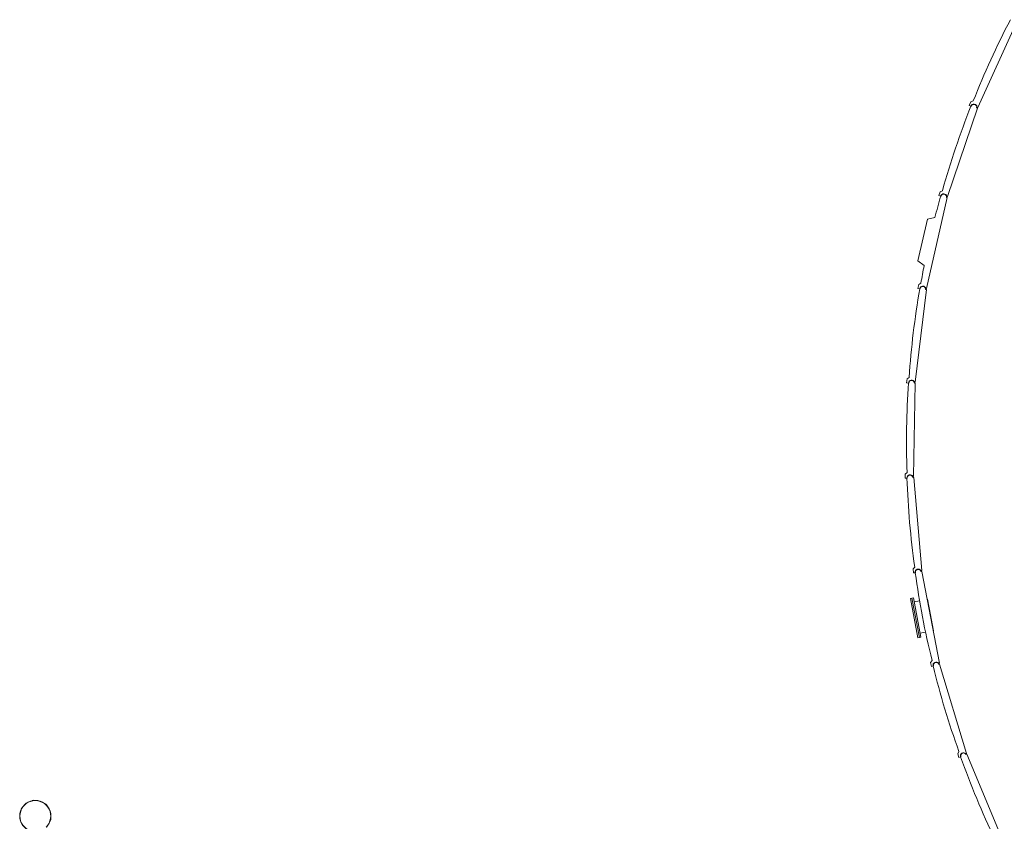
# Model space of a CAD drawing. Header units: metres. Extents: x 135583 to 135939, y 457896 to 458258.
# Tile 504 of 599: x 135596 to 135621, y 458125 to 458145. Entities that reach past the tile are written whole.
import ezdxf

# ---------------------------------------------------------------- set-up
doc = ezdxf.new("R2010")
doc.units = ezdxf.units.M
doc.layers.add('NIEUWE INSTALLATIE', color=250, linetype='Continuous', lineweight=0)

msp = doc.modelspace()

# ---------------------------------------------------------------- linework, layer by layer
at = {"layer": 'NIEUWE INSTALLATIE'}
for p, q in [((135620.391, 458143.241), (135621.375, 458145.393)), ((135619.625, 458140.977), (135620.382, 458143.218)), ((135620.22, 458143.383), (135620.178, 458143.292)), ((135620.178, 458143.292), (135620.219, 458143.273)), ((135620.279, 458143.405), (135620.22, 458143.383)), ((135620.228, 458143.27), (135620.221, 458143.273)), ((135620.382, 458143.218), (135620.361, 458143.226)), ((135620.373, 458143.25), (135620.391, 458143.241)), ((135619.095, 458138.646), (135619.618, 458140.953)), ((135619.439, 458141.1), (135619.407, 458141.005)), ((135619.407, 458141.005), (135619.45, 458140.991)), ((135619.497, 458141.128), (135619.439, 458141.1)), ((135619.46, 458140.989), (135619.452, 458140.991)), ((135619.618, 458140.953), (135619.596, 458140.958)), ((135619.606, 458140.983), (135619.625, 458140.977)), ((135619.307, 458140.45), (135619.115, 458140.408)), ((135619.115, 458140.408), (135618.876, 458139.354)), ((135618.876, 458139.354), (135619.034, 458139.232)), ((135618.898, 458138.749), (135618.876, 458138.652)), ((135618.952, 458138.783), (135618.898, 458138.749)), ((135618.808, 458136.272), (135619.091, 458138.621)), ((135618.876, 458138.652), (135618.92, 458138.642)), ((135618.93, 458138.641), (135618.922, 458138.642)), ((135619.091, 458138.621), (135619.069, 458138.624)), ((135619.076, 458138.65), (135619.095, 458138.646)), ((135618.601, 458136.355), (135618.589, 458136.256)), ((135618.589, 458136.256), (135618.634, 458136.25)), ((135618.651, 458136.394), (135618.601, 458136.355)), ((135618.644, 458136.25), (135618.636, 458136.25)), ((135618.766, 458133.882), (135618.806, 458136.248)), ((135618.806, 458136.248), (135618.784, 458136.248)), ((135618.788, 458136.275), (135618.808, 458136.272)), ((135618.552, 458133.943), (135618.551, 458133.843)), ((135618.598, 458133.987), (135618.552, 458133.943)), ((135618.551, 458133.843), (135618.596, 458133.842)), ((135618.605, 458133.843), (135618.598, 458133.843)), ((135618.767, 458133.857), (135618.745, 458133.855)), ((135618.746, 458133.882), (135618.766, 458133.882)), ((135618.971, 458131.5), (135618.767, 458133.857)), ((135618.793, 458131.587), (135618.752, 458131.539)), ((135618.752, 458131.539), (135618.76, 458131.439)), ((135618.815, 458131.445), (135618.807, 458131.443)), ((135618.951, 458131.498), (135618.971, 458131.5)), ((135618.974, 458131.475), (135618.952, 458131.471)), ((135619.419, 458129.152), (135618.974, 458131.475)), ((135618.76, 458131.439), (135618.805, 458131.443)), ((135618.723, 458130.8), (135618.686, 458130.793)), ((135618.874, 458129.795), (135618.686, 458130.793)), ((135618.76, 458130.807), (135618.723, 458130.8)), ((135618.911, 458129.802), (135618.723, 458130.8)), ((135618.911, 458129.802), (135618.723, 458130.8)), ((135618.949, 458129.81), (135618.76, 458130.807)), ((135618.918, 458130.734), (135618.779, 458130.708)), ((135619.12, 458130.772), (135619.109, 458130.77)), ((135619.12, 458130.772), (135619.196, 458130.373)), ((135619.196, 458130.373), (135619.271, 458129.973)), ((135619.262, 458129.972), (135619.271, 458129.973)), ((135618.874, 458129.795), (135618.911, 458129.802)), ((135618.911, 458129.802), (135618.949, 458129.81)), ((135618.93, 458129.909), (135619.07, 458129.935)), ((135619.233, 458129.22), (135619.197, 458129.168)), ((135619.197, 458129.168), (135619.216, 458129.069)), ((135619.216, 458129.069), (135619.26, 458129.078)), ((135619.269, 458129.081), (135619.262, 458129.079)), ((135619.399, 458129.148), (135619.419, 458129.152)), ((135619.425, 458129.128), (135619.403, 458129.121)), ((135620.106, 458126.862), (135619.425, 458129.128)), ((135619.914, 458126.911), (135619.884, 458126.855)), ((135619.884, 458126.855), (135619.913, 458126.759)), ((135619.913, 458126.759), (135619.956, 458126.772)), ((135619.965, 458126.776), (135619.958, 458126.773)), ((135620.087, 458126.856), (135620.106, 458126.862)), ((135620.115, 458126.839), (135620.094, 458126.83)), ((135621.025, 458124.655), (135620.115, 458126.839)), ((135596.139, 458125.47), (135596.129, 458125.453)), ((135596.129, 458125.453), (135596.135, 458125.45)), ((135596.149, 458125.488), (135596.139, 458125.47)), ((135596.154, 458125.485), (135596.149, 458125.488)), ((135596.43, 458125.672), (135596.411, 458125.669)), ((135596.411, 458125.669), (135596.412, 458125.663)), ((135596.45, 458125.675), (135596.43, 458125.672)), ((135596.451, 458125.669), (135596.45, 458125.675)), ((135596.754, 458125.58), (135596.75, 458125.576)), ((135596.769, 458125.567), (135596.754, 458125.58)), ((135596.783, 458125.553), (135596.769, 458125.567)), ((135596.779, 458125.548), (135596.783, 458125.553)), ((135596.871, 458125.161), (135596.877, 458125.159)), ((135596.877, 458125.159), (135596.882, 458125.179)), ((135596.887, 458125.198), (135596.881, 458125.2)), ((135596.882, 458125.179), (135596.887, 458125.198))]:
    msp.add_line(p, q, dxfattribs=at)
for centre, radius, start, end in [((135640.111, 458135.581), 21.319, 152.384, 158.4702), ((135640.027, 458135.385), 21.319, 158.2857, 164.3718), ((135620.295, 458143.248), 0.07, 341.3288, 161.3288), ((135639.964, 458135.181), 21.319, 164.1873, 165.6922), ((135619.528, 458140.973), 0.07, 347.2304, 167.2304), ((135639.964, 458135.181), 21.319, 169.048, 170.2735), ((135618.999, 458138.632), 0.07, 353.132, 173.132), ((135639.923, 458134.972), 21.319, 170.089, 176.1751), ((135639.903, 458134.76), 21.319, 175.9906, 182.0767), ((135618.714, 458136.249), 0.07, 359.0337, 179.0337), ((135639.905, 458134.546), 21.319, 181.8922, 187.9784), ((135618.675, 458133.849), 0.07, 4.9353, 184.9353), ((135618.883, 458131.458), 0.07, 10.837, 190.837), ((135639.929, 458134.335), 21.319, 187.7939, 193.88), ((135639.975, 458134.126), 21.319, 193.6955, 199.7817), ((135619.336, 458129.101), 0.07, 16.7386, 196.7386), ((135640.042, 458133.924), 21.319, 199.5972, 205.6833), ((135620.029, 458126.803), 0.07, 22.6402, 202.6402), ((135596.491, 458125.275), 0.396, 315.0844, 242.3076), ((135596.491, 458125.273), 0.391, 314.4959, 242.8961), ((135596.49, 458125.273), 0.396, 147.8019, 153.5901), ((135596.491, 458125.275), 0.396, 95.8019, 101.5901), ((135596.493, 458125.274), 0.396, 43.8019, 49.5901), ((135596.492, 458125.276), 0.396, 343.1057, 348.8939)]:
    msp.add_arc(centre, radius, start, end, dxfattribs=at)
for centre, major_axis in [((135620.293, 458143.244), (0.0673, 0.0433)), ((135619.527, 458140.969), (0.0625, 0.05)), ((135618.999, 458138.628), (0.057, 0.0561)), ((135618.714, 458136.245), (0.0509, 0.0617)), ((135618.676, 458133.845), (0.0443, 0.0666)), ((135618.884, 458131.454), (0.0372, 0.0708)), ((135619.338, 458129.097), (0.0298, 0.0743)), ((135620.031, 458126.799), (0.022, 0.0769))]:
    msp.add_ellipse(centre, major_axis=major_axis, ratio=1, start_param=5.785696, end_param=8.473804, dxfattribs=at)

doc.saveas('drawing.dxf')
